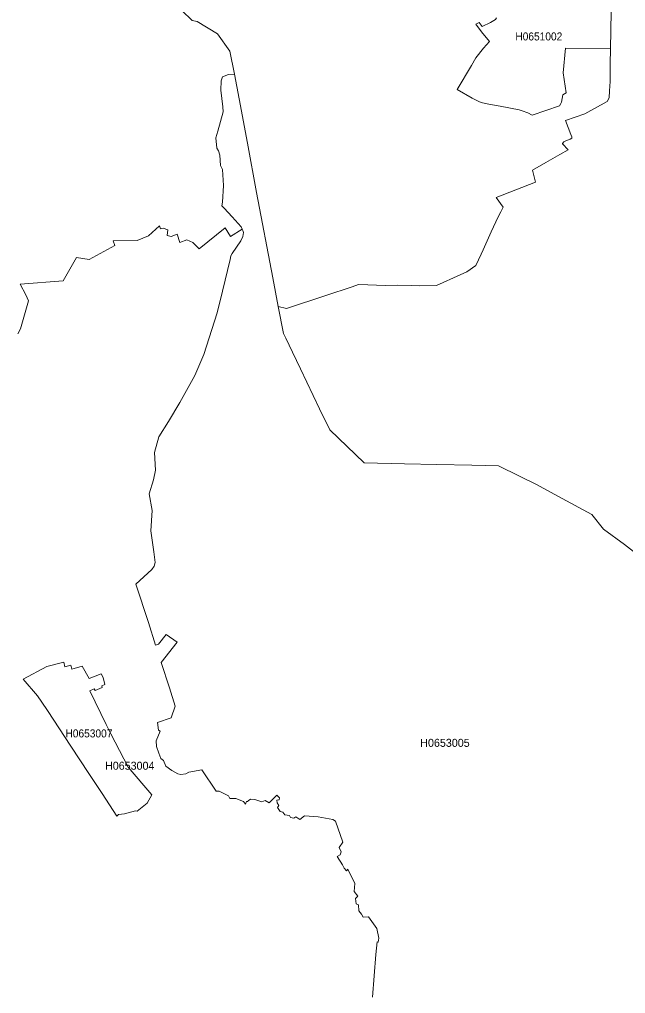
# Model space of a CAD drawing. Extents: x 369010 to 739155, y 6377141 to 6616555.
# Drawn here: x 554762 to 562331, y 6569293 to 6581459 of the extents above; entities that cross this region are included whole.
import ezdxf
from ezdxf.enums import TextEntityAlignment as Align

# ---------------------------------------------------------------- set-up
doc = ezdxf.new("R2010")
doc.units = 0
doc.header["$LTSCALE"] = 40
doc.layers.add('1', color=7, linetype='Continuous', lineweight=13)
doc.layers.add('2', color=7, linetype='Continuous')

msp = doc.modelspace()

# ---------------------------------------------------------------- linework, layer by layer
at = {"layer": '1'}
for points in [[(562160.82, 6582023.52), (562144.93, 6581093.72), (562139.63, 6580904.05), (562137.98, 6580684.42), (562131.69, 6580565.59), (562124.57, 6580479.53), (562100.08, 6580435.84), (561821.87, 6580278.28), (561581.22, 6580197.51), (561647.43, 6580023.07), (561660.33, 6579992.45), (561658.68, 6579976.23), (561637.83, 6579963.32), (561584.53, 6579943.96), (561561.86, 6579931.05), (561545.81, 6579911.69), (561542.5, 6579906.89), (561615.48, 6579832.74), (561511.88, 6579771.17), (561337.6, 6579672.7), (561169.95, 6579576.71), (561204.7, 6579425.77), (560715.64, 6579235.11), (560802.2, 6579114.95), (560774.56, 6579055.7), (560739.64, 6578993.63), (560653.9, 6578805.79), (560553.77, 6578582.85), (560526.63, 6578528.57), (560460.76, 6578387.39), (560348.88, 6578305.14), (560266.63, 6578270.88), (559969.38, 6578137.15), (559763.49, 6578130.7), (559653.43, 6578136.49), (559485.28, 6578141.45), (559328.05, 6578137.15), (559111.74, 6578145.26), (558997.04, 6578150.06), (558917.93, 6578119.44), (558587.75, 6578009.55), (558097.36, 6577849.67), (557992.27, 6577872.84), (558058.97, 6577535.38), (558089.25, 6577477.78), (558171.34, 6577303.18), (558273.13, 6577095.64), (558509.97, 6576594.82), (558635.75, 6576332.66), (559066.39, 6575919.56), (559569.52, 6575910.46), (559973.52, 6575900.86), (560413.43, 6575892.26), (560746.26, 6575884.31), (561004.94, 6575755.05), (561218.27, 6575650.29), (561483.74, 6575503.32), (561909.75, 6575276.58), (562057.71, 6575091.55), (562317.55, 6574903.2), (562559.02, 6574714.2)], [(560721.43, 6581479.34), (560706.53, 6581457.49), (560643.81, 6581419.26), (560541.53, 6581372.92), (560503.46, 6581420.75), (560461.26, 6581400.23), (560532.76, 6581304.9), (560632.22, 6581182.26), (560557.25, 6581100.5), (560463.24, 6580977.86), (560406.64, 6580885.18), (560228.23, 6580582.64), (560417.57, 6580477.71), (560507.6, 6580431.37), (560543.02, 6580419.12), (560644.47, 6580398.76), (560767.11, 6580375.59), (561002.79, 6580329.25), (561041.02, 6580317), (561110.53, 6580292.34), (561164.98, 6580262.39), (561504.26, 6580381.39), (561523.63, 6580408.03), (561530.91, 6580427.4), (561547.79, 6580517.1), (561589, 6580541.26), (561552.43, 6580792.66), (561579.4, 6581101.16), (562144.93, 6581093.72), (562160.82, 6582023.52)], [(554738.96, 6577532.57), (554773.22, 6577595.79), (554782.32, 6577623.26), (554874.17, 6577945.83), (554842.56, 6578020.97), (554771.23, 6578152.71), (555308.62, 6578196.07), (555472.8, 6578487.03), (555631.85, 6578462.2), (555953.09, 6578636.31), (555932.57, 6578694.24), (556230.15, 6578699.87), (556371.65, 6578755.14), (556510.18, 6578879.44), (556521.93, 6578843.52), (556557.35, 6578851.8), (556616.27, 6578829.62), (556607.5, 6578760.61), (556657.48, 6578749.52), (556731.13, 6578777.16), (556763.57, 6578674.87), (556852.11, 6578705.33), (556925.76, 6578674.87), (557005.37, 6578594.77), (557329.43, 6578854.61), (557397.28, 6578749.52), (557544.91, 6578840.05), (557531.34, 6578869.84), (557419.46, 6578992.15), (557318.01, 6579103.2), (557289.7, 6579130.01), (557298.97, 6579177.51), (557310.39, 6579383.73), (557298.81, 6579584.48), (557271.17, 6579633.31), (557265.87, 6579762.4), (557248.33, 6579816.52), (557225.99, 6579850.78), (557214.07, 6579978.55), (557237.9, 6580062.96), (557303.77, 6580306.25), (557300.96, 6580365.83), (557278.45, 6580574.2), (557279.61, 6580693.36), (557295.5, 6580743.34), (557370.47, 6580772.47), (557445.28, 6580774.46), (557388.01, 6581061.28), (557235.92, 6581277.42), (556980.71, 6581431.84), (556916.49, 6581445.25), (556789.22, 6581571.36)], [(556789.22, 6581571.36), (556916.49, 6581445.25), (556980.71, 6581431.84), (557235.92, 6581277.42), (557388.01, 6581061.28), (557445.28, 6580774.46), (557506.52, 6580468.44), (557607.97, 6579914.17), (557723.49, 6579298.33), (557927.06, 6578233.31), (557991.94, 6577874.83), (557992.27, 6577872.84), (558097.36, 6577849.67), (558587.75, 6578009.55), (558917.93, 6578119.44), (558997.04, 6578150.06), (559111.74, 6578145.26), (559328.05, 6578137.15), (559485.28, 6578141.45), (559653.43, 6578136.49), (559763.49, 6578130.7), (559969.38, 6578137.15), (560266.63, 6578270.88), (560348.88, 6578305.14), (560460.76, 6578387.39), (560526.63, 6578528.57), (560553.77, 6578582.85), (560653.9, 6578805.79), (560739.64, 6578993.63), (560774.56, 6579055.7), (560802.2, 6579114.95), (560715.64, 6579235.11), (561204.7, 6579425.77), (561169.95, 6579576.71), (561337.6, 6579672.7), (561511.88, 6579771.17), (561615.48, 6579832.74), (561542.5, 6579906.89), (561545.81, 6579911.69), (561561.86, 6579931.05), (561584.53, 6579943.96), (561637.83, 6579963.32), (561658.68, 6579976.23), (561660.33, 6579992.45), (561647.43, 6580023.07), (561581.22, 6580197.51), (561821.87, 6580278.28), (562100.08, 6580435.84), (562124.57, 6580479.53), (562131.69, 6580565.59), (562137.98, 6580684.42), (562139.63, 6580904.05), (562144.93, 6581093.72), (561579.4, 6581101.16), (561552.43, 6580792.66), (561589, 6580541.26), (561547.79, 6580517.1), (561530.91, 6580427.4), (561523.63, 6580408.03), (561504.26, 6580381.39), (561164.98, 6580262.39), (561110.53, 6580292.34), (561041.02, 6580317), (561002.79, 6580329.25), (560767.11, 6580375.59), (560644.47, 6580398.76), (560543.02, 6580419.12), (560507.6, 6580431.37), (560417.57, 6580477.71), (560228.23, 6580582.64), (560406.64, 6580885.18), (560463.24, 6580977.86), (560557.25, 6581100.5), (560632.22, 6581182.26), (560532.76, 6581304.9), (560461.26, 6581400.23), (560503.46, 6581420.75), (560541.53, 6581372.92), (560643.81, 6581419.26), (560706.53, 6581457.49), (560721.43, 6581479.34)], [(557445.28, 6580774.46), (557370.47, 6580772.47), (557295.5, 6580743.34), (557279.61, 6580693.36), (557278.45, 6580574.2), (557300.96, 6580365.83), (557303.77, 6580306.25), (557237.9, 6580062.96), (557214.07, 6579978.55), (557225.99, 6579850.78), (557248.33, 6579816.52), (557265.87, 6579762.4), (557271.17, 6579633.31), (557298.81, 6579584.48), (557310.39, 6579383.73), (557298.97, 6579177.51), (557289.7, 6579130.01), (557318.01, 6579103.2), (557419.46, 6578992.15), (557531.34, 6578869.84), (557544.91, 6578840.05), (557552.86, 6578822.83), (557558.15, 6578799), (557551.53, 6578746.7), (557525.05, 6578692.75), (557417.64, 6578536.35), (557403.24, 6578507.22), (557391.32, 6578462.53), (557297.98, 6578066.65), (557230.29, 6577795.05), (557062.63, 6577272.39), (556952.57, 6577013.05), (556762.24, 6576673.77), (556623.72, 6576436.76), (556502.07, 6576245.28), (556447.79, 6576048.33), (556460.7, 6575828.21), (556434.88, 6575710.37), (556383.07, 6575532.95), (556420.48, 6575327.06), (556403.76, 6575070.69), (556441.33, 6574807.87), (556454.9, 6574675.8), (556441.99, 6574631.78), (556413.53, 6574587.75), (556216.74, 6574406.69), (556372.32, 6573926.4), (556462.02, 6573646.04), (556497.44, 6573656.63), (556592.27, 6573776.45), (556730.8, 6573680.46), (556532.19, 6573427.24), (556634.14, 6573109.64), (556705.97, 6572880.25), (556655.99, 6572736.43), (556486.02, 6572677.17), (556498.26, 6572582.67), (556519.28, 6572569.43), (556468.47, 6572449.28), (556473.77, 6572379.27), (556503.73, 6572294.03), (556527.06, 6572227), (556560, 6572203.17), (556587.64, 6572132), (556663.93, 6572079.37), (556738.41, 6572038.83), (556774.99, 6572030.22), (556838.54, 6572038), (556874.79, 6572056.2), (557040.46, 6572085.83), (557217.05, 6571821.35), (557253.63, 6571821.19), (557373.12, 6571760.28), (557388.68, 6571727.84), (557465.14, 6571730.49), (557559.81, 6571690.27), (557585.79, 6571658.99), (557596.22, 6571692.76), (557615.58, 6571690.27), (557618.23, 6571699.38), (557647.69, 6571721.89), (557700.82, 6571716.59), (557789.03, 6571688.12), (557829.25, 6571705), (557878.4, 6571673.89), (557974.4, 6571772.53), (558010.64, 6571735.62), (558004.02, 6571712.29), (557974.23, 6571708.31), (557978.2, 6571674.72), (557998.89, 6571639.63), (557983.33, 6571614.97), (558015.44, 6571566.81), (558050.53, 6571556.55), (558073.86, 6571526.59), (558136.09, 6571515.01), (558147.84, 6571491.5), (558189.22, 6571482.57), (558213.88, 6571498.12), (558263.36, 6571465.69)], [(561483.74, 6575503.32), (561218.27, 6575650.29), (561004.94, 6575755.05), (560746.26, 6575884.31), (560413.43, 6575892.26), (559973.52, 6575900.86), (559569.52, 6575910.46), (559066.39, 6575919.56), (558635.75, 6576332.66), (558509.97, 6576594.82), (558273.13, 6577095.64), (558171.34, 6577303.18), (558089.25, 6577477.78), (558058.97, 6577535.38), (557992.27, 6577872.84), (557991.94, 6577874.83), (557927.06, 6578233.31), (557723.49, 6579298.33), (557607.97, 6579914.17), (557506.52, 6580468.44), (557445.28, 6580774.46)], [(557974.23, 6571708.31), (558004.02, 6571712.29), (558010.64, 6571735.62), (557974.4, 6571772.53), (557878.4, 6571673.89), (557829.25, 6571705), (557789.03, 6571688.12), (557700.82, 6571716.59), (557647.69, 6571721.89), (557618.23, 6571699.38), (557615.58, 6571690.27), (557596.22, 6571692.76), (557585.79, 6571658.99), (557559.81, 6571690.27), (557465.14, 6571730.49), (557388.68, 6571727.84), (557373.12, 6571760.28), (557253.63, 6571821.19), (557217.05, 6571821.35), (557040.46, 6572085.83), (556874.79, 6572056.2), (556838.54, 6572038), (556774.99, 6572030.22), (556738.41, 6572038.83), (556663.93, 6572079.37), (556587.64, 6572132), (556560, 6572203.17), (556527.06, 6572227), (556503.73, 6572294.03), (556473.77, 6572379.27), (556468.47, 6572449.28), (556519.28, 6572569.43), (556498.26, 6572582.67), (556486.02, 6572677.17), (556655.99, 6572736.43), (556705.97, 6572880.25), (556634.14, 6573109.64), (556532.19, 6573427.24), (556730.8, 6573680.46), (556592.27, 6573776.45), (556497.44, 6573656.63), (556462.02, 6573646.04), (556372.32, 6573926.4), (556216.74, 6574406.69), (556413.53, 6574587.75), (556441.99, 6574631.78), (556454.9, 6574675.8), (556441.33, 6574807.87), (556403.76, 6575070.69), (556420.48, 6575327.06), (556383.07, 6575532.95), (556434.88, 6575710.37), (556460.7, 6575828.21), (556447.79, 6576048.33), (556502.07, 6576245.28), (556623.72, 6576436.76), (556762.24, 6576673.77), (556952.57, 6577013.05), (557062.63, 6577272.39), (557230.29, 6577795.05), (557297.98, 6578066.65), (557391.32, 6578462.53), (557403.24, 6578507.22), (557417.64, 6578536.35), (557525.05, 6578692.75), (557551.53, 6578746.7), (557558.15, 6578799), (557552.86, 6578822.83), (557544.91, 6578840.05), (557397.28, 6578749.52), (557329.43, 6578854.61), (557005.37, 6578594.77), (556925.76, 6578674.87), (556852.11, 6578705.33), (556763.57, 6578674.87), (556731.13, 6578777.16), (556657.48, 6578749.52), (556607.5, 6578760.61), (556616.27, 6578829.62), (556557.35, 6578851.8), (556521.93, 6578843.52), (556510.18, 6578879.44), (556371.65, 6578755.14), (556230.15, 6578699.87), (555932.57, 6578694.24), (555953.09, 6578636.31), (555631.85, 6578462.2), (555472.8, 6578487.03), (555308.62, 6578196.07)], [(555308.62, 6578196.07), (554771.23, 6578152.71), (554842.56, 6578020.97), (554874.17, 6577945.83), (554782.32, 6577623.26), (554773.22, 6577595.79), (554738.96, 6577532.57)], [(563393.66, 6569267.3), (563330.93, 6569698.6), (563326.96, 6570053.11), (563333.91, 6570236.49), (563362.71, 6570578.42), (563125.54, 6571089.49), (563107.83, 6571532.88), (563095.92, 6571908.91), (563302.47, 6572028.56), (563197.7, 6572442.99), (563186.28, 6572682.97), (563462.34, 6573011.33), (563714.07, 6573319.16), (563460.85, 6573607.14), (563128.52, 6573982.34), (563102.37, 6573983.99), (562847.99, 6574323.28), (562670.41, 6574563.42), (562559.02, 6574714.2), (562317.55, 6574903.2), (562057.71, 6575091.55), (561909.75, 6575276.58), (561483.74, 6575503.32)], [(559170.49, 6569248.1), (559213.36, 6569782.34), (559227.43, 6569938.75), (559240.34, 6569932.79), (559251.09, 6569982.94), (559226.43, 6570103.59), (559119.02, 6570251.71), (559052.82, 6570247.91), (559033.46, 6570282.99), (559001.02, 6570324.54), (558994.56, 6570399.84), (558967.92, 6570414.74), (558960.14, 6570480.94), (558988.77, 6570510.73), (558942.1, 6570569.15), (558950.37, 6570666.8), (558863.48, 6570847.36), (558845.28, 6570825.35), (558816.81, 6570857.79), (558795.63, 6570901.15), (558729.42, 6571003.76), (558767.16, 6571027.1), (558780.07, 6571064.83), (558755.24, 6571116.97), (558798.11, 6571184.49), (558710.23, 6571444.34), (558675.8, 6571468.17), (558492.92, 6571498.12), (558322.95, 6571512.36), (558263.36, 6571465.69), (558213.88, 6571498.12), (558189.22, 6571482.57), (558147.84, 6571491.5), (558136.09, 6571515.01), (558073.86, 6571526.59), (558050.53, 6571556.55), (558015.44, 6571566.81), (557983.33, 6571614.97), (557998.89, 6571639.63), (557978.2, 6571674.72), (557974.23, 6571708.31)], [(558263.36, 6571465.69), (558322.95, 6571512.36), (558492.92, 6571498.12), (558675.8, 6571468.17), (558710.23, 6571444.34), (558798.11, 6571184.49), (558755.24, 6571116.97), (558780.07, 6571064.83), (558767.16, 6571027.1), (558729.42, 6571003.76), (558795.63, 6570901.15), (558816.81, 6570857.79), (558845.28, 6570825.35), (558863.48, 6570847.36), (558950.37, 6570666.8), (558942.1, 6570569.15), (558988.77, 6570510.73), (558960.14, 6570480.94), (558967.92, 6570414.74), (558994.56, 6570399.84), (559001.02, 6570324.54), (559033.46, 6570282.99), (559052.82, 6570247.91), (559119.02, 6570251.71), (559226.43, 6570103.59), (559251.09, 6569982.94), (559240.34, 6569932.79), (559227.43, 6569938.75), (559213.36, 6569782.34), (559170.49, 6569248.1)]]:
    msp.add_lwpolyline(points, dxfattribs=at)
for points in [[(554808.3, 6573218.87), (555103.07, 6573377.92), (555313.92, 6573433.2), (555328.32, 6573375.11), (555403.46, 6573393.64), (555413.72, 6573342.17), (555545.46, 6573381.73), (555632.35, 6573226.15), (555780.97, 6573286.89), (555807.45, 6573240.72), (555825.82, 6573153.83), (555788.91, 6573136.61), (555795.87, 6573117.25), (555705, 6573079.02), (555693.09, 6573098.71), (555641.78, 6573073.72), (555845.68, 6572653.34), (555904.27, 6572536.33), (556119.76, 6572120.09), (556414.35, 6571774.68), (556355.1, 6571670.58), (556231.31, 6571570.28), (556208.63, 6571573.93), (556074.41, 6571537.02), (555996.62, 6571527.75), (555976.93, 6571508.05), (555792.56, 6571791.07), (555626.72, 6572041.8), (555402.79, 6572384.4), (555111.51, 6572827.29), (555042.66, 6572930.23), (554988.37, 6573013.15)], [(554808.3, 6573218.87), (554988.37, 6573013.15), (555042.66, 6572930.23), (555111.51, 6572827.29), (555402.79, 6572384.4), (555626.72, 6572041.8), (555792.56, 6571791.07), (555976.93, 6571508.05), (555996.62, 6571527.75), (556074.41, 6571537.02), (556208.63, 6571573.93), (556231.31, 6571570.28), (556355.1, 6571670.58), (556414.35, 6571774.68), (556119.76, 6572120.09), (555904.27, 6572536.33), (555845.68, 6572653.34), (555641.78, 6573073.72), (555693.09, 6573098.71), (555705, 6573079.02), (555795.87, 6573117.25), (555788.91, 6573136.61), (555825.82, 6573153.83), (555807.45, 6573240.72), (555780.97, 6573286.89), (555632.35, 6573226.15), (555545.46, 6573381.73), (555413.72, 6573342.17), (555403.46, 6573393.64), (555328.32, 6573375.11), (555313.92, 6573433.2), (555103.07, 6573377.92)]]:
    msp.add_lwpolyline(points, close=True, dxfattribs=at)

# ---------------------------------------------------------------- texts
at = {"layer": '2', "width": 0.95}
for s, p in [('H0651002', (561248.06, 6581197.12)), ('H0653007', (555628.92, 6572491.9))]:
    msp.add_text(s, height=100, dxfattribs=at).set_placement(p, align=Align.CENTER)
at = {"layer": '2'}
for s, p in [('H0653005', (560075.77, 6572374.07)), ('H0653004', (556138.6, 6572088.1))]:
    msp.add_text(s, height=100, dxfattribs=at).set_placement(p, align=Align.CENTER)

doc.saveas('drawing.dxf')
